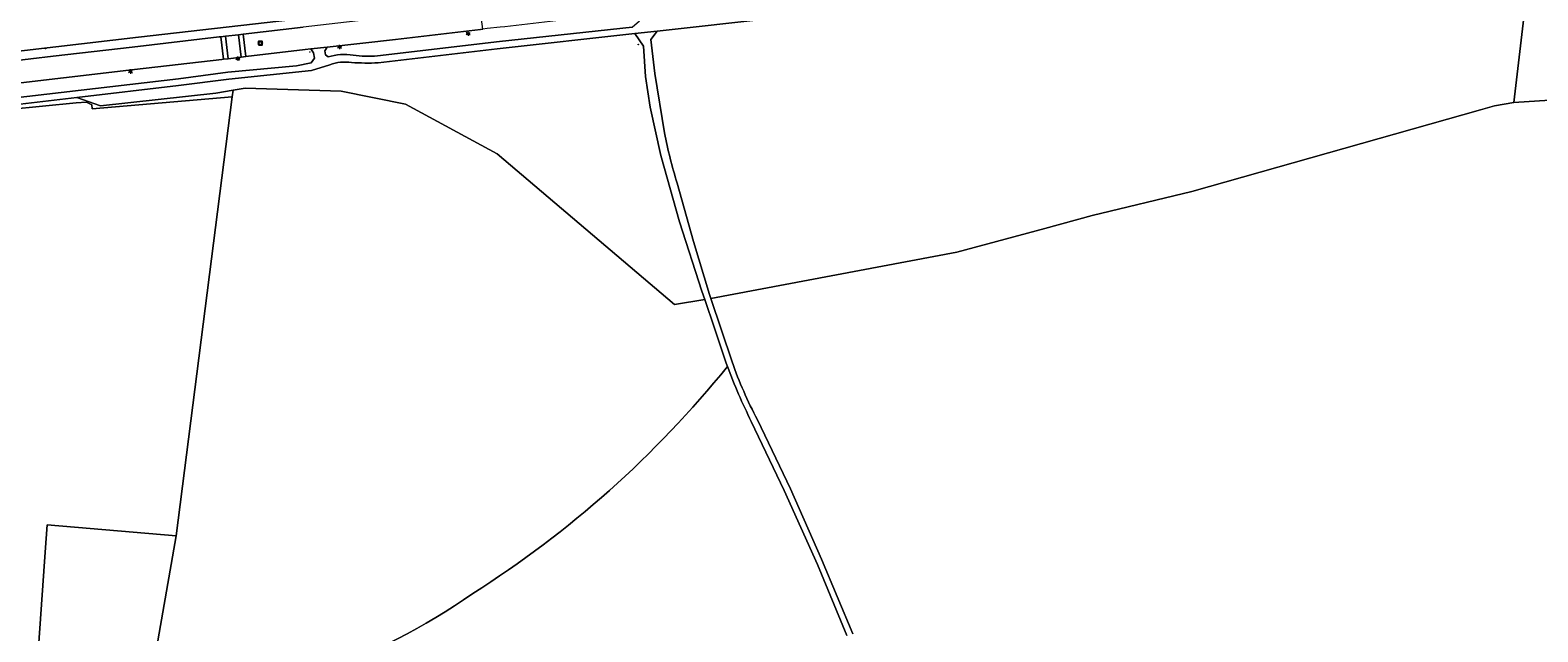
# Model space of a CAD drawing. Header units: metres. Extents: x 140853 to 145288, y 474558 to 480269.
# Tile 285 of 428: x 144275 to 144609, y 477840 to 477973. Entities that reach past the tile are written whole.
import ezdxf
from ezdxf.enums import TextEntityAlignment as Align

# ---------------------------------------------------------------- set-up
doc = ezdxf.new("R2010")
doc.units = ezdxf.units.M
doc.header["$MEASUREMENT"] = 0
for name, color, linetype, lineweight in [('B-WE-GR-BOS_GEMENGD-G', 40, 'Continuous', 13), ('B-WE-GR-BOS_LOOF-G', 40, 'Continuous', 13), ('B-WE-GR-BOUWLAND-G', 80, 'Continuous', 13), ('B-WE-GR-GRAS_KRUIDENRIJK-G', 80, 'Continuous', 18), ('B-WE-KL-ET_LS_OV_LICHTMAST-S', 190, 'Continuous', 18), ('B-WE-OG-TERREIN_ERF-G', 7, 'Continuous', 18), ('B-WE-RI-GWA_RIOOLPUT-S', 30, 'Continuous', 18), ('B-WE-VH-ONVERHARD-G', 252, 'Continuous', 18), ('B-WE-VH-VERHARDING_BETONSTRAATSTEEN-G', 252, 'Continuous', 18), ('B-WE-VH-VERHARDING_HALFVERHARDING-G', 252, 'Continuous', 18), ('X-XX-XX-ALGEMEEN-S', 7, 'Continuous', 18)]:
    doc.layers.add(name, color=color, linetype=linetype, lineweight=lineweight)
doc.styles.add('NLCS-ISO', font='txt')

# ---------------------------------------------------------------- blocks, each defined once
blk = doc.blocks.new('SIE-WEG_AFVALBAK_TYPE_01')
for radius in [0.25, 0.156]:
    blk.add_circle((0, 0), radius)
blk = doc.blocks.new('B-SIE-WEG_LICHTMAST-SO')
at = {"ltscale": 0.1}
for p, q in [((-1.1, 0.6), (-2.2, 1.3)), ((0, 1.3), (0, 2.5)), ((1.1, 0.6), (2.2, 1.3)), ((-1.1, -0.6), (-2.2, -1.3)), ((0, -1.3), (0, -2.5)), ((1.1, -0.6), (2.2, -1.3))]:
    blk.add_line(p, q, dxfattribs=at)
at = {"flags": 128}
for points in [[(-1.2, 0.5), (1.2, 0.5)], [(-1.2, -0.5), (1.2, -0.5)]]:
    blk.add_lwpolyline(points, dxfattribs=at)
at = {"ltscale": 0.1}
blk.add_circle((0, 0), 1.27, dxfattribs=at)
at = {"style": 'NLCS-ISO'}
blk.add_attdef('TYPE', text='', height=1.8, dxfattribs=at).set_placement((0, 2.5), align=Align.BOTTOM_CENTER)
blk = doc.blocks.new('SRI-PUT_INSPECTIE-SO')
at = {"lineweight": -3, "flags": 128}
blk.add_lwpolyline([(-2, -2), (2, -2), (2, 2), (-2, 2)], close=True, dxfattribs=at)
at = {"lineweight": -3, "ltscale": 1.5}
blk.add_circle((0, 0), 2, dxfattribs=at)
at = {"ltscale": 0.1, "style": 'NLCS-ISO'}
blk.add_text('I', height=2.5, dxfattribs=at).set_placement((0, 0), align=Align.MIDDLE_CENTER)

msp = doc.modelspace()

# ---------------------------------------------------------------- linework, layer by layer
at = {"layer": 'B-WE-GR-BOS_GEMENGD-G', "ltscale": 0.2, "flags": 128}
for points in [[(144616.6, 477957.744), (144604.064, 477956.953), (144599.731, 477956.203), (144596.622, 477955.322), (144532.572, 477937.177), (144510.476, 477931.833), (144500, 477928.994), (144480.484, 477923.704), (144425.859, 477913.484), (144430.588, 477899.381), (144430.588, 477899.381, 0.0357597), (144436.227, 477886.541), (144436.227, 477886.541), (144443.545, 477871.211), (144450.47, 477855.613), (144457.406, 477839.066)], [(144456.034, 477838.689), (144449.524, 477854.44), (144442.173, 477870.843), (144434.859, 477886.193), (144434.859, 477886.193, -0.0277524), (144429.585, 477898.382), (144429.585, 477898.382, -0.0818762), (144373.052, 477847.997), (144373.052, 477847.997, -0.1345395), (144300.57, 477822.303)]]:
    msp.add_lwpolyline(points, format="xyb", dxfattribs=at)
msp.add_lwpolyline([(144300.57, 477822.303), (144307.293, 477860.796), (144278.617, 477863.238), (144278.181, 477857.199), (144275.291, 477816.041)], dxfattribs=at)
at = {"layer": 'B-WE-GR-BOS_LOOF-G', "ltscale": 0.2, "flags": 128}
msp.add_lwpolyline([(144424.535, 477913.218), (144417.862, 477912.116), (144378.468, 477945.542), (144358.171, 477956.585), (144343.884, 477959.439), (144322.538, 477960.093), (144319.892, 477959.644), (144319.7, 477958.139), (144307.293, 477860.796), (144300.57, 477822.303), (144300.57, 477822.303, 0.1345395), (144373.052, 477847.997), (144373.052, 477847.997, 0.0818762), (144429.585, 477898.382), (144429.585, 477898.382), (144429.322, 477899.102), (144426.722, 477906.863), (144424.535, 477913.218)], format="xyb", close=True, dxfattribs=at)
at = {"layer": 'B-WE-GR-BOUWLAND-G', "ltscale": 0.2, "flags": 128}
msp.add_lwpolyline([(144641.243, 477847.311), (144643.857, 477916.032), (144646.87, 477924.292), (144648.043, 477980.257), (144633.589, 477982.417), (144607.46, 477985.935), (144604.064, 477956.953), (144616.6, 477957.744), (144617.828, 477952.327), (144618.357, 477909.068), (144617.299, 477849.404), (144621.319, 477840.848), (144636.481, 477844.642), (144641.243, 477847.311)], close=True, dxfattribs=at)
at = {"layer": 'B-WE-GR-GRAS_KRUIDENRIJK-G', "ltscale": 0.2, "flags": 128}
msp.add_lwpolyline([(144439.86, 477975.644), (144413.98, 477972.725), (144412.574, 477970.871), (144413.455, 477963.326), (144413.455, 477963.326), (144415.596, 477950.176), (144415.596, 477950.176, 0.0223527), (144418.393, 477939.031), (144418.393, 477939.031), (144422.064, 477926.074), (144425.568, 477914.352), (144425.859, 477913.484), (144480.484, 477923.704), (144500, 477928.994), (144510.476, 477931.833), (144532.572, 477937.177), (144596.622, 477955.322), (144599.731, 477956.203), (144604.064, 477956.953), (144607.46, 477985.935)], format="xyb", dxfattribs=at)
for points in [[(144351.927, 477967.231), (144378.996, 477970.414), (144408.456, 477973.65), (144410.068, 477975), (144410.106, 477975.953), (144409.22, 477977.05), (144408.147, 477976.929), (144395.256, 477975.468), (144380.186, 477973.729), (144379.148, 477973.616), (144376.299, 477973.304), (144375.314, 477973.197), (144374.811, 477973.142), (144355.909, 477970.924), (144340.758, 477969.213), (144340.281, 477968.37), (144340.414, 477967.474), (144340.975, 477967.036), (144340.975, 477967.036, -0.1106997), (144346.531, 477967.409), (144346.531, 477967.409, 0.0444779), (144351.927, 477967.231)], [(144417.862, 477912.116), (144424.535, 477913.218), (144423.904, 477915.051), (144418.956, 477930.461), (144414.825, 477945.146), (144412.453, 477955.851), (144411.37, 477962.662), (144410.945, 477969.44), (144409.041, 477972.228), (144378.506, 477968.829), (144352.109, 477965.703), (144352.109, 477965.703, -0.0247621), (144346.172, 477965.79), (144346.172, 477965.79, 0.1244713), (144341.351, 477965.306), (144341.351, 477965.306), (144337.288, 477964.023), (144318.982, 477962.096), (144307.781, 477960.663), (144285.244, 477958.003), (144290.462, 477956.209), (144316.097, 477959.001), (144319.892, 477959.644), (144322.538, 477960.093), (144343.884, 477959.439), (144358.171, 477956.585), (144378.468, 477945.542), (144417.862, 477912.116)]]:
    msp.add_lwpolyline(points, format="xyb", close=True, dxfattribs=at)
msp.add_lwpolyline([(144270.951, 477957.886), (144307.777, 477962.196), (144318.731, 477963.642), (144333.953, 477965.02), (144337.181, 477965.732), (144337.94, 477966.775), (144337.748, 477967.899), (144337.177, 477968.808), (144335.911, 477968.665), (144322.727, 477967.09), (144321.689, 477966.955), (144318.82, 477966.624), (144317.769, 477966.516), (144317.369, 477966.474), (144298.05, 477964.226), (144266.414, 477960.567)], dxfattribs=at)
msp.add_lwpolyline([(144290.462, 477956.209), (144285.244, 477958.003), (144270.118, 477956.217), (144270.137, 477955.335), (144285.087, 477956.869), (144287.37, 477957.027), (144288.555, 477956.406), (144288.65, 477955.506), (144319.7, 477958.139), (144319.892, 477959.644), (144316.097, 477959.001), (144290.462, 477956.209)], close=True, dxfattribs=at)
at = {"layer": 'B-WE-OG-TERREIN_ERF-G', "ltscale": 0.2, "flags": 128}
msp.add_lwpolyline([(144217.226, 477961.872), (144298.932, 477971.434), (144338.468, 477975.952), (144372.407, 477979.908), (144409.558, 477984.098), (144443.814, 477988.031), (144445.788, 477990.344), (144445.401, 478005.497), (144444.983, 478022.255), (144444.333, 478048.084), (144444.133, 478057.297), (144442.11, 478059.258), (144426.419, 478058.857), (144424.611, 478058.816), (144410.312, 478058.417), (144368.789, 478057.409), (144354.924, 478057.055), (144321.832, 478056.148), (144301.75, 478055.632), (144285.113, 478055.195), (144262.307, 478051.388)], dxfattribs=at)
msp.add_lwpolyline([(144246.868, 477952.946), (144198.446, 477947.976), (144198.488, 477946.196), (144199.526, 477902.662), (144198.243, 477890.227), (144199.121, 477865.043), (144199.535, 477815.313), (144201.52, 477815.381), (144238.979, 477815.443), (144241.703, 477867.147), (144262.429, 477866.674), (144258.402, 477815.747), (144275.22, 477815.036), (144275.291, 477816.041), (144278.181, 477857.199), (144278.617, 477863.238), (144307.293, 477860.796), (144319.7, 477958.139), (144288.65, 477955.506), (144288.555, 477956.406), (144287.37, 477957.027), (144285.087, 477956.869), (144270.137, 477955.335), (144246.868, 477952.946)], close=True, dxfattribs=at)
at = {"layer": 'B-WE-VH-ONVERHARD-G', "ltscale": 0.2, "flags": 128}
msp.add_lwpolyline([(144457.406, 477839.066), (144450.47, 477855.613), (144443.545, 477871.211), (144436.227, 477886.541), (144436.227, 477886.541, -0.0357597), (144430.588, 477899.381), (144430.588, 477899.381), (144425.859, 477913.484), (144425.568, 477914.352), (144422.064, 477926.074), (144418.393, 477939.031), (144418.393, 477939.031, -0.0223527), (144415.596, 477950.176), (144415.596, 477950.176), (144413.455, 477963.326), (144412.574, 477970.871), (144413.98, 477972.725), (144409.041, 477972.228), (144410.945, 477969.44), (144411.37, 477962.662), (144412.453, 477955.851), (144414.825, 477945.146), (144418.956, 477930.461), (144423.904, 477915.051), (144424.535, 477913.218), (144426.722, 477906.863), (144429.322, 477899.102), (144429.585, 477898.382), (144429.585, 477898.382, 0.0277524), (144434.859, 477886.193), (144434.859, 477886.193), (144442.173, 477870.843), (144449.524, 477854.44), (144456.034, 477838.689)], format="xyb", dxfattribs=at)
at = {"layer": 'B-WE-VH-VERHARDING_BETONSTRAATSTEEN-G', "ltscale": 0.2, "flags": 128}
for points in [[(144338.468, 477975.952), (144298.932, 477971.434), (144217.226, 477961.872)], [(144260.119, 477964.862), (144279.984, 477967.183), (144297.501, 477969.197), (144316.814, 477971.448), (144317.174, 477971.488), (144318.23, 477971.607), (144321.08, 477971.926), (144322.101, 477972.04), (144322.101, 477972.04), (144335.41, 477973.595)]]:
    msp.add_lwpolyline(points, dxfattribs=at)
for points in [[(144374.658, 477978.152), (144374.392, 477978.125), (144355.329, 477975.892), (144335.41, 477973.595), (144322.101, 477972.04), (144322.727, 477967.09), (144335.911, 477968.665), (144337.177, 477968.808), (144340.758, 477969.213), (144355.909, 477970.924), (144374.811, 477973.142), (144375.314, 477973.197), (144374.658, 477978.152)], [(144321.689, 477966.955), (144321.08, 477971.926), (144318.23, 477971.607), (144318.82, 477966.624), (144321.689, 477966.955)], [(144321.08, 477971.926), (144321.689, 477966.955), (144322.727, 477967.09), (144322.101, 477972.04), (144321.08, 477971.926)], [(144317.769, 477966.516), (144317.174, 477971.488), (144316.814, 477971.448), (144297.501, 477969.197), (144279.984, 477967.183), (144260.119, 477964.862), (144238.037, 477962.292), (144217.643, 477959.933), (144214.596, 477959.581), (144215.167, 477954.568), (144238.588, 477957.31), (144266.414, 477960.567), (144298.05, 477964.226), (144317.369, 477966.474), (144317.769, 477966.516)], [(144317.174, 477971.488), (144317.769, 477966.516), (144318.82, 477966.624), (144318.23, 477971.607), (144317.174, 477971.488)]]:
    msp.add_lwpolyline(points, close=True, dxfattribs=at)
at = {"layer": 'B-WE-VH-VERHARDING_HALFVERHARDING-G', "ltscale": 0.2, "flags": 128}
for points in [[(144270.118, 477956.217), (144285.244, 477958.003), (144307.781, 477960.663), (144318.982, 477962.096), (144337.288, 477964.023), (144341.351, 477965.306), (144341.351, 477965.306, -0.1244713), (144346.172, 477965.79), (144346.172, 477965.79, 0.0247621), (144352.109, 477965.703), (144352.109, 477965.703), (144378.506, 477968.829), (144409.041, 477972.228), (144413.98, 477972.725), (144439.86, 477975.644)], [(144408.456, 477973.65), (144378.996, 477970.414), (144351.927, 477967.231), (144351.927, 477967.231, -0.0444779), (144346.531, 477967.409), (144346.531, 477967.409, 0.1106997), (144340.975, 477967.036), (144340.975, 477967.036), (144340.414, 477967.474), (144340.281, 477968.37), (144340.758, 477969.213), (144337.177, 477968.808), (144337.748, 477967.899), (144337.94, 477966.775), (144337.181, 477965.732), (144333.953, 477965.02), (144318.731, 477963.642), (144307.777, 477962.196), (144270.951, 477957.886)]]:
    msp.add_lwpolyline(points, format="xyb", dxfattribs=at)

# ---------------------------------------------------------------- block references
at = {"layer": 'B-WE-KL-ET_LS_OV_LICHTMAST-S', "xscale": 0.2, "yscale": 0.2, "zscale": 0.2}
for p in [(144372.029, 477972.19), (144343.509, 477969.223), (144320.958, 477966.634), (144297.116, 477963.788)]:
    msp.add_blockref('B-SIE-WEG_LICHTMAST-SO', p, dxfattribs=at)
at = {"layer": 'B-WE-RI-GWA_RIOOLPUT-S', "xscale": 0.2, "yscale": 0.2, "zscale": 0.2}
msp.add_blockref('SRI-PUT_INSPECTIE-SO', (144325.935, 477970.078), dxfattribs=at)
at = {"layer": 'X-XX-XX-ALGEMEEN-S', "xscale": 0.2, "yscale": 0.2, "zscale": 0.2}
for p in [(144278.285, 477968.878), (144409.787, 477969.787), (144336.921, 477968.104)]:
    msp.add_blockref('SIE-WEG_AFVALBAK_TYPE_01', p, dxfattribs=at)

doc.saveas('drawing.dxf')
